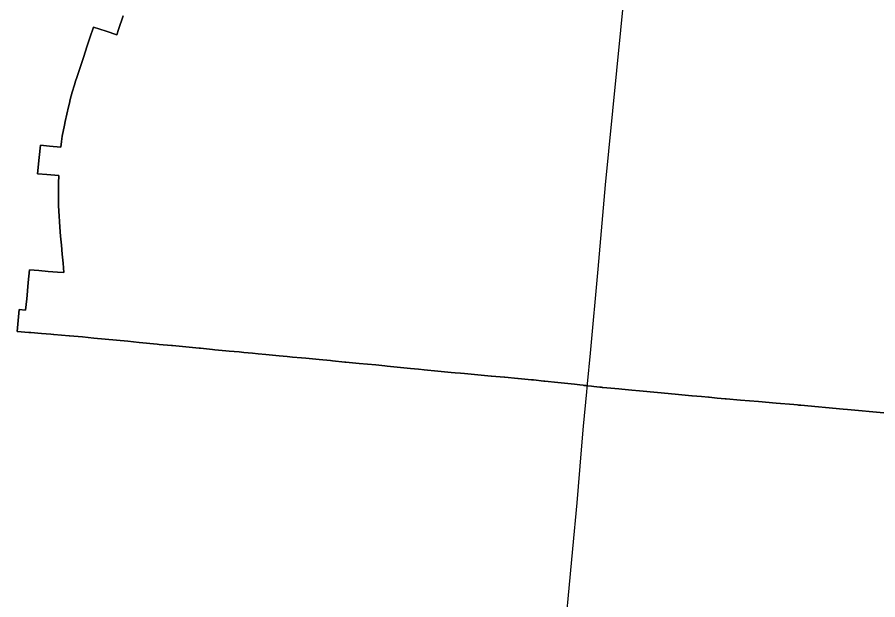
# Model space of a CAD drawing. Extents: x 0 to 34, y 0 to 22.
# Drawn here: x 5.5747 to 5.6366, y 15.017 to 15.059 of the extents above; entities that cross this region are included whole.
import ezdxf

# ---------------------------------------------------------------- set-up
doc = ezdxf.new("R2010")
doc.units = 0
doc.layers.add('GM_X_Corporation', color=7, linetype='Continuous')
doc.layers.add('GM_X_State_Route', color=7, linetype='Continuous')

msp = doc.modelspace()

# ---------------------------------------------------------------- linework, layer by layer
at = {"layer": 'GM_X_Corporation'}
for points in [[(5.637066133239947, 15.030472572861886), (5.634451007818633, 15.03070905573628), (5.634135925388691, 15.030737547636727), (5.631086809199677, 15.031018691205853), (5.631009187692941, 15.031025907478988), (5.630931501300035, 15.031033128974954), (5.630853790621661, 15.031040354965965), (5.630599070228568, 15.031062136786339), (5.629317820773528, 15.031171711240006), (5.628036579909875, 15.031281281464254), (5.626755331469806, 15.031390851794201), (5.625727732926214, 15.03147872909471), (5.625714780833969, 15.031479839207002), (5.62570641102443, 15.031480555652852), (5.625698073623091, 15.031481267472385), (5.625689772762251, 15.03148197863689), (5.625681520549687, 15.0314826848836), (5.62567332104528, 15.031483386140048), (5.625638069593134, 15.031486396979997), (5.625077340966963, 15.031537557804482), (5.624499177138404, 15.031590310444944), (5.624491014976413, 15.031591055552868), (5.624482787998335, 15.031591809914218), (5.624474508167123, 15.031592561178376), (5.624466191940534, 15.031593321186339), (5.624457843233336, 15.031594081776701), (5.624449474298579, 15.031594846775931), (5.624441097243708, 15.031595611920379), (5.623934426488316, 15.031641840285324), (5.623270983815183, 15.03170237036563), (5.623244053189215, 15.031704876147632), (5.622049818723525, 15.031816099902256), (5.620769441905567, 15.031935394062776), (5.6194890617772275, 15.032054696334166), (5.618927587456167, 15.032107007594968), (5.618208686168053, 15.032173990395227), (5.617993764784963, 15.032193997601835), (5.616848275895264, 15.032300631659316), (5.616837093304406, 15.032301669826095), (5.616828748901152, 15.032302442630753), (5.616820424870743, 15.03230321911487), (5.61681214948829, 15.032303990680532), (5.616803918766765, 15.032304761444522), (5.616795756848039, 15.032305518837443), (5.616739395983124, 15.032310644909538), (5.61661356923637, 15.03232208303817), (5.616179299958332, 15.032372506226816), (5.616024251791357, 15.032390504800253), (5.615767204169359, 15.032420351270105), (5.615641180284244, 15.032434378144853), (5.615465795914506, 15.032453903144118), (5.615427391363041, 15.032458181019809), (5.6151884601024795, 15.032484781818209), (5.614808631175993, 15.032527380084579), (5.6136096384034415, 15.032652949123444), (5.612650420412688, 15.03275341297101), (5.612589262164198, 15.03275961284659), (5.611834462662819, 15.032838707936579), (5.61169103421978, 15.032852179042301), (5.610730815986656, 15.032942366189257), (5.61071756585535, 15.032943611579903), (5.6097706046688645, 15.033032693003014), (5.609757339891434, 15.033033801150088), (5.608810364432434, 15.033122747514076), (5.608797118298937, 15.033123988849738), (5.607849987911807, 15.033211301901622), (5.606889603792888, 15.033299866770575), (5.606580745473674, 15.03332830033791), (5.606202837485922, 15.033363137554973), (5.605929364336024, 15.033389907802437), (5.605195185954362, 15.033461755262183), (5.604969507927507, 15.03348383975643), (5.603985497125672, 15.033580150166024), (5.603565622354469, 15.033621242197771), (5.603001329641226, 15.03367653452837), (5.602501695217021, 15.033725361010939), (5.6013058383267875, 15.033842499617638), (5.601132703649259, 15.033859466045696), (5.600919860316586, 15.033880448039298), (5.600505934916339, 15.033921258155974), (5.599305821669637, 15.034035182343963), (5.5983448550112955, 15.034126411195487), (5.59826571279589, 15.034133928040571), (5.597383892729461, 15.03421763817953), (5.597225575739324, 15.034232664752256), (5.596422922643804, 15.034308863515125), (5.5961854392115, 15.034331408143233), (5.5954619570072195, 15.03440009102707), (5.595145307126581, 15.034430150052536), (5.594500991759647, 15.034491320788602), (5.594105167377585, 15.034528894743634), (5.593540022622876, 15.034582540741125), (5.593065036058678, 15.034627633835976), (5.592579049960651, 15.034673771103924), (5.59202489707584, 15.034726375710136), (5.591618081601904, 15.034764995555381), (5.5910027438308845, 15.034823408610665), (5.590984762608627, 15.034825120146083), (5.59065711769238, 15.034856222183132), (5.589944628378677, 15.034923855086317), (5.589696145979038, 15.034947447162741), (5.588904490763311, 15.035022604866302), (5.5887351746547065, 15.035038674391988), (5.5878643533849, 15.035121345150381), (5.587774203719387, 15.035129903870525), (5.586824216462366, 15.035220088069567), (5.5868132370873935, 15.035221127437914), (5.585852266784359, 15.035312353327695), (5.58578408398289, 15.035318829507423), (5.584891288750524, 15.035403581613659), (5.584743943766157, 15.035417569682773), (5.583459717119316, 15.035539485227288), (5.583444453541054, 15.035541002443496), (5.583039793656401, 15.035585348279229), (5.5826339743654, 15.035629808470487), (5.580200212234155, 15.03586183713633), (5.579388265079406, 15.035936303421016), (5.578428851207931, 15.03602405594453), (5.578411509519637, 15.03602564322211), (5.57840801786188, 15.036025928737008), (5.577306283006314, 15.036115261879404), (5.577288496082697, 15.036116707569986), (5.5770996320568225, 15.036132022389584), (5.576413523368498, 15.036187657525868), (5.575653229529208, 15.036249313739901), (5.5755207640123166, 15.036260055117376), (5.574676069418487, 15.03632855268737), (5.574820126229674, 15.037907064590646), (5.575283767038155, 15.037871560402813), (5.575321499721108, 15.0382727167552), (5.575323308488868, 15.038291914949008), (5.5753590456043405, 15.038671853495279), (5.575471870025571, 15.039871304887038), (5.575556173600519, 15.040767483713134), (5.5762292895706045, 15.040715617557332), (5.576902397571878, 15.040663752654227), (5.577575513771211, 15.040611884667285), (5.5780348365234, 15.040576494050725), (5.5779748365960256, 15.041242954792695), (5.5779163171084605, 15.041893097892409), (5.577857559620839, 15.042545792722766), (5.577799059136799, 15.043195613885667), (5.577740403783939, 15.043847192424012), (5.577712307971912, 15.044242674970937), (5.577689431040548, 15.044634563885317), (5.577659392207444, 15.045384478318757), (5.577648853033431, 15.045930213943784), (5.577648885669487, 15.045956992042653), (5.577652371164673, 15.046476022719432), (5.577656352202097, 15.047021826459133), (5.5776742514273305, 15.047563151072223), (5.5776743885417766, 15.047567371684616), (5.5776689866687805, 15.047567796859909), (5.57679947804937, 15.047636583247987), (5.57615010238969, 15.0476879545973), (5.576144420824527, 15.047688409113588), (5.576262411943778, 15.048867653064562), (5.576350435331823, 15.049747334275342), (5.576996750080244, 15.049685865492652), (5.577826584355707, 15.04960694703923), (5.577872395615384, 15.050008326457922), (5.577922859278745, 15.050405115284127), (5.578073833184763, 15.051195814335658), (5.5781222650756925, 15.05144947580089), (5.578238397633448, 15.051982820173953), (5.578363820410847, 15.052514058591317), (5.578430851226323, 15.052777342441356), (5.578498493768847, 15.053043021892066), (5.578642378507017, 15.053569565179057), (5.578795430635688, 15.05409350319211), (5.578875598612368, 15.054351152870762), (5.578957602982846, 15.054614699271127), (5.579128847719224, 15.055132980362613), (5.579389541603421, 15.055917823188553), (5.57963445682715, 15.056655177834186), (5.579648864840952, 15.05669855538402), (5.579907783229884, 15.05747805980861), (5.580168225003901, 15.058262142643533), (5.58109137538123, 15.057955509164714), (5.581846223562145, 15.057704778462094), (5.5819704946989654, 15.058078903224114), (5.582295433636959, 15.05905717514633)], [(5.582295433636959, 15.05905717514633), (5.5819704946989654, 15.058078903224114), (5.581846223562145, 15.057704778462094), (5.58109137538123, 15.057955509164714), (5.580168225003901, 15.058262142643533), (5.579907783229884, 15.05747805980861), (5.579648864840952, 15.05669855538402), (5.57963445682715, 15.056655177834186), (5.579389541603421, 15.055917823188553), (5.579128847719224, 15.055132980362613), (5.578957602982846, 15.054614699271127), (5.578875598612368, 15.054351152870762), (5.578795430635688, 15.05409350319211), (5.578642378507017, 15.053569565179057), (5.578498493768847, 15.053043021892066), (5.578430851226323, 15.052777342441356), (5.578363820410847, 15.052514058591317), (5.578238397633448, 15.051982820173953), (5.5781222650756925, 15.05144947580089), (5.578073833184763, 15.051195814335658), (5.577922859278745, 15.050405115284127), (5.577872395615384, 15.050008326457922), (5.577826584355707, 15.04960694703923), (5.576996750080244, 15.049685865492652), (5.576350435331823, 15.049747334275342), (5.576262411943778, 15.048867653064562), (5.576144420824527, 15.047688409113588), (5.57615010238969, 15.0476879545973), (5.57679947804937, 15.047636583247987), (5.5776689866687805, 15.047567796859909), (5.5776743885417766, 15.047567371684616), (5.5776742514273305, 15.047563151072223), (5.577656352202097, 15.047021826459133), (5.577652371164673, 15.046476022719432), (5.577648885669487, 15.045956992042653), (5.577648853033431, 15.045930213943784), (5.577659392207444, 15.045384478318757), (5.577689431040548, 15.044634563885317), (5.577712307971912, 15.044242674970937), (5.577740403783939, 15.043847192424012), (5.577799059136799, 15.043195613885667), (5.577857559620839, 15.042545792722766), (5.5779163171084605, 15.041893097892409), (5.5779748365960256, 15.041242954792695), (5.5780348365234, 15.040576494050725), (5.577575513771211, 15.040611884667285), (5.576902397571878, 15.040663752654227), (5.5762292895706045, 15.040715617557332), (5.575556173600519, 15.040767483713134), (5.575471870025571, 15.039871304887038), (5.5753590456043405, 15.038671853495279), (5.575323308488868, 15.038291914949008), (5.575321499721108, 15.0382727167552), (5.575283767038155, 15.037871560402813), (5.574820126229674, 15.037907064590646), (5.574676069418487, 15.03632855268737), (5.5755207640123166, 15.036260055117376), (5.575653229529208, 15.036249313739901), (5.576413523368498, 15.036187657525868), (5.5770996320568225, 15.036132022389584), (5.577288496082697, 15.036116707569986), (5.577306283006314, 15.036115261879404), (5.57840801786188, 15.036025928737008), (5.578411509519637, 15.03602564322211), (5.578428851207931, 15.03602405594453), (5.579387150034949, 15.035936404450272), (5.580200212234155, 15.03586183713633), (5.582634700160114, 15.035629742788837), (5.583039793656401, 15.035585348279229), (5.583444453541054, 15.035541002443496), (5.583459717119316, 15.035539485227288), (5.584743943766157, 15.035417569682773), (5.584891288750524, 15.035403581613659), (5.58578408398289, 15.035318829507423), (5.585852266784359, 15.035312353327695), (5.5868132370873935, 15.035221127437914), (5.586824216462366, 15.035220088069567), (5.587774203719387, 15.035129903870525), (5.5878643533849, 15.035121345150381), (5.5887351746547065, 15.035038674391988), (5.588904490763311, 15.035022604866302), (5.589696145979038, 15.034947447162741), (5.589944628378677, 15.034923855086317), (5.59065711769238, 15.034856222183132), (5.590984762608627, 15.034825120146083), (5.5910027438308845, 15.034823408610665), (5.591618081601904, 15.034764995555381), (5.59202489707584, 15.034726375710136), (5.592579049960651, 15.034673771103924), (5.593065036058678, 15.034627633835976), (5.593540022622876, 15.034582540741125), (5.594105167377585, 15.034528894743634), (5.594500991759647, 15.034491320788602), (5.595145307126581, 15.034430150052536), (5.5954619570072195, 15.03440009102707), (5.5961854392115, 15.034331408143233), (5.596422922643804, 15.034308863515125), (5.597225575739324, 15.034232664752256), (5.597383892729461, 15.03421763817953), (5.59826571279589, 15.034133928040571), (5.5983448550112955, 15.034126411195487), (5.599305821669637, 15.034035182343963), (5.6005059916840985, 15.033921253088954), (5.600919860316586, 15.033880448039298), (5.601132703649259, 15.033859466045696), (5.6013058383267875, 15.033842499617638), (5.602501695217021, 15.033725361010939), (5.603001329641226, 15.03367653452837), (5.603565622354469, 15.033621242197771), (5.603612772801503, 15.033616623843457), (5.603985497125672, 15.033580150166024), (5.604969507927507, 15.03348383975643), (5.605195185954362, 15.033461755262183), (5.605929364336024, 15.033389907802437), (5.6062025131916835, 15.033363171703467), (5.606580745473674, 15.03332830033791), (5.606889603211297, 15.03329983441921), (5.60784998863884, 15.033211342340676), (5.608797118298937, 15.033123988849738), (5.608810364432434, 15.033122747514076), (5.609757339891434, 15.033033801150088), (5.609770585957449, 15.033032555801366), (5.61071756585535, 15.032943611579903), (5.610730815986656, 15.032942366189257), (5.611691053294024, 15.03285233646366), (5.611834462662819, 15.032838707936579), (5.612589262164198, 15.03275961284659), (5.612650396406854, 15.032753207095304), (5.613609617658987, 15.03265269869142), (5.614808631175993, 15.032527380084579), (5.6151884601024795, 15.032484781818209), (5.615427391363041, 15.032458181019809), (5.615465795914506, 15.032453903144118), (5.615641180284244, 15.032434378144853), (5.615767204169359, 15.032420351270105), (5.616024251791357, 15.032390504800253), (5.616179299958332, 15.032372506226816), (5.61661356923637, 15.03232208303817), (5.616739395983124, 15.032310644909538), (5.616795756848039, 15.032305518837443), (5.616803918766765, 15.032304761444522), (5.61681214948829, 15.032303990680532), (5.616820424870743, 15.03230321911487), (5.616828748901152, 15.032302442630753), (5.616837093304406, 15.032301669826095), (5.616848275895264, 15.032300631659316), (5.617993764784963, 15.032193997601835), (5.618208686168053, 15.032173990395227), (5.618927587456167, 15.032107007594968), (5.6194890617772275, 15.032054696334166), (5.620769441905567, 15.031935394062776), (5.622049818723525, 15.031816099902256), (5.623244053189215, 15.031704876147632), (5.623270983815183, 15.03170237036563), (5.623934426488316, 15.031641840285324), (5.624441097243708, 15.031595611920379), (5.624449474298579, 15.031594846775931), (5.624457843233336, 15.031594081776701), (5.624466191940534, 15.031593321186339), (5.624474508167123, 15.031592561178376), (5.624482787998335, 15.031591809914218), (5.624491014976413, 15.031591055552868), (5.624499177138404, 15.031590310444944), (5.625077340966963, 15.031537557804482), (5.625638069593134, 15.031486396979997), (5.62567332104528, 15.031483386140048), (5.625681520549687, 15.0314826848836), (5.625689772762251, 15.03148197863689), (5.625698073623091, 15.031481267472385), (5.62570641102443, 15.031480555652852), (5.625714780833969, 15.031479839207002), (5.625727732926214, 15.03147872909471), (5.626755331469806, 15.031390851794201), (5.628036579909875, 15.031281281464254), (5.629317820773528, 15.031171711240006), (5.630599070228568, 15.031062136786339), (5.630853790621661, 15.031040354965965), (5.630931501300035, 15.031033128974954), (5.631009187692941, 15.031025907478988), (5.631086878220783, 15.031018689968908), (5.634135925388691, 15.030737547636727), (5.634451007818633, 15.03070905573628), (5.637066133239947, 15.030472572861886)]]:
    msp.add_lwpolyline(points, dxfattribs=at)
at = {"layer": 'GM_X_State_Route'}
msp.add_line((5.614964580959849, 15.024002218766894), (5.614652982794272, 15.020681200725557), dxfattribs=at)
for points in [[(5.618888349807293, 15.065831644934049), (5.618861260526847, 15.06557523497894), (5.6184056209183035, 15.06097610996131), (5.617234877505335, 15.04931085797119), (5.617001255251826, 15.046893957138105), (5.616489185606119, 15.040822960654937), (5.615935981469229, 15.034767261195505), (5.615713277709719, 15.032568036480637)], [(5.615713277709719, 15.032568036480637), (5.615653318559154, 15.031975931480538), (5.6154149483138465, 15.02950945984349), (5.615275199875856, 15.02780080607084), (5.614964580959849, 15.024002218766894)], [(5.614652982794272, 15.020681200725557), (5.613157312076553, 15.004740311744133), (5.612531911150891, 14.99749756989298), (5.612525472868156, 14.997413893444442)]]:
    msp.add_lwpolyline(points, dxfattribs=at)

doc.saveas('drawing.dxf')
